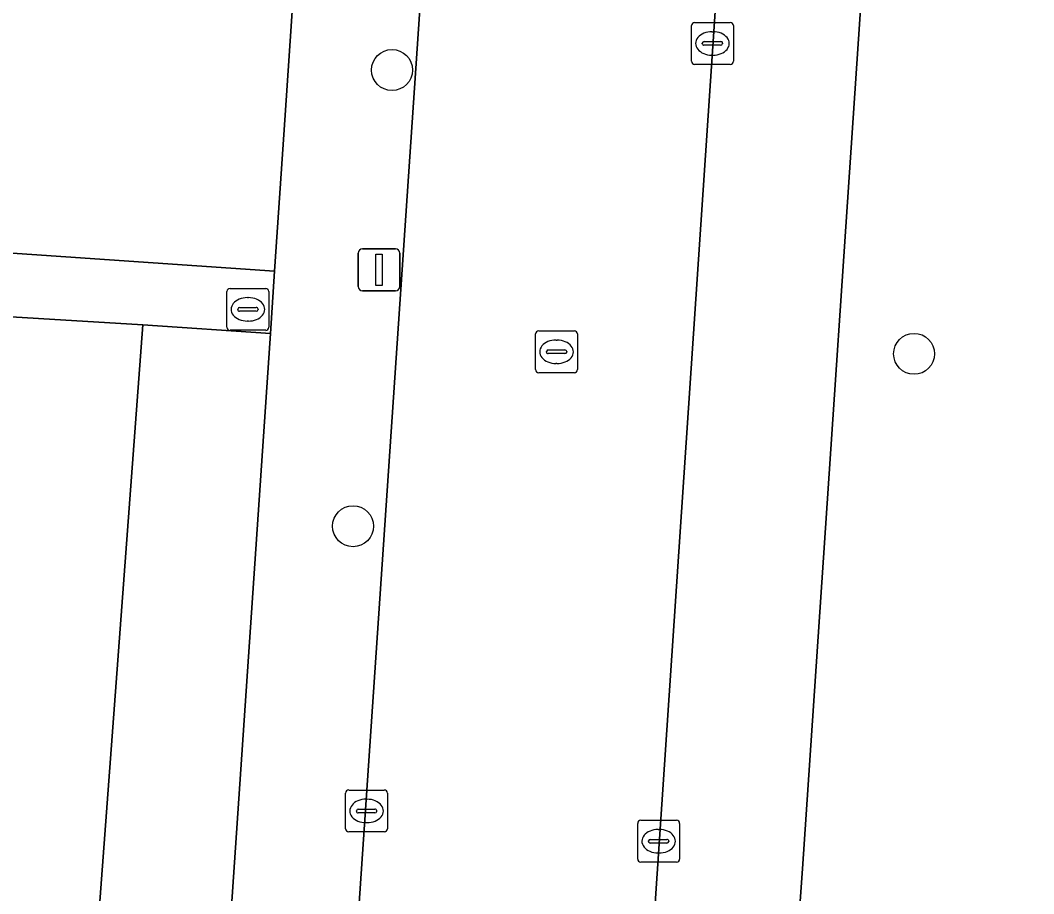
# Model space of a CAD drawing. Extents: x 161848 to 162726, y 385382 to 386521.
# Drawn here: x 162206.79 to 162230.99, y 385406.67 to 385427.53 of the extents above; entities that cross this region are included whole.
import ezdxf

# ---------------------------------------------------------------- set-up
doc = ezdxf.new("R2010")
doc.units = 0
for name, color, linetype in [('IMGEO_Boom', 7, 'Continuous'), ('IMGEO_Erf', 7, 'Continuous'), ('IMGEO_Groenvoorziening', 7, 'Continuous'), ('IMGEO_Kolk', 7, 'Continuous'), ('IMGEO_Lichtmast', 7, 'Continuous'), ('IMGEO_Pand', 7, 'Continuous'), ('IMGEO_Rijbaan_lokaal_open', 7, 'Continuous'), ('IMGEO_Rioolput', 7, 'Continuous'), ('IMGEO_Voetpad_open', 7, 'Continuous')]:
    doc.layers.add(name, color=color, linetype=linetype)

msp = doc.modelspace()

# ---------------------------------------------------------------- linework, layer by layer
at = {"layer": 'IMGEO_Boom'}
for centre in [(162215.667, 385426.341), (162228.13, 385419.565), (162214.736, 385415.45)]:
    msp.add_circle(centre, 0.489, dxfattribs=at)
at = {"layer": 'IMGEO_Erf'}
for points in [[(162206.02, 385422.007), (162212.864, 385421.543), (162213.116, 385425.264), (162214.439, 385444.863)], [(162212.763, 385420.051), (162209.722, 385420.257), (162208.537, 385404.462), (162208.217, 385404.486), (162208.297, 385405.512), (162201.926, 385406.012), (162201.359, 385397.833), (162201.135, 385397.849), (162201.197, 385398.751), (162194.551, 385399.211), (162188.049, 385399.662), (162187.98, 385398.667), (162187.647, 385398.69), (162188.186, 385406.464), (162185.19, 385406.672), (162182.274, 385406.874), (162181.734, 385399.081), (162181.461, 385399.1), (162181.529, 385400.081), (162174.951, 385400.537)], [(162211.006, 385394.174), (162211.533, 385401.928), (162212.763, 385420.051)]]:
    msp.add_lwpolyline(points, dxfattribs=at)
at = {"layer": 'IMGEO_Groenvoorziening'}
msp.add_lwpolyline([(162234.018, 385534.066), (162225.467, 385407.267), (162224.546, 385394.477)], dxfattribs=at)
at = {"layer": 'IMGEO_Kolk'}
for p, q in [((162222.815, 385426.551), (162222.815, 385427.403)), ((162222.89, 385427.477), (162223.742, 385427.477)), ((162223.816, 385427.403), (162223.816, 385426.551)), ((162223.303, 385427.257), (162223.328, 385427.257)), ((162223.074, 385426.971), (162223.074, 385426.983)), ((162223.512, 385426.934), (162223.114, 385426.934)), ((162223.117, 385427.02), (162223.515, 385427.02)), ((162223.558, 385426.983), (162223.558, 385426.971)), ((162223.326, 385426.697), (162223.301, 385426.697)), ((162223.742, 385426.477), (162222.89, 385426.477)), ((162214.634, 385409.151), (162215.486, 385409.151)), ((162214.559, 385408.225), (162214.559, 385409.077)), ((162215.047, 385408.931), (162215.072, 385408.931)), ((162215.56, 385409.077), (162215.56, 385408.225)), ((162214.818, 385408.645), (162214.818, 385408.657)), ((162214.861, 385408.694), (162215.259, 385408.694)), ((162215.302, 385408.657), (162215.302, 385408.645)), ((162215.256, 385408.608), (162214.858, 385408.608)), ((162221.606, 385408.428), (162222.458, 385408.428)), ((162215.07, 385408.371), (162215.045, 385408.371)), ((162221.531, 385407.502), (162221.531, 385408.354)), ((162222.019, 385408.208), (162222.044, 385408.208)), ((162222.532, 385408.354), (162222.532, 385407.502)), ((162215.486, 385408.151), (162214.634, 385408.151)), ((162221.79, 385407.922), (162221.79, 385407.934)), ((162221.833, 385407.971), (162222.231, 385407.971)), ((162222.274, 385407.934), (162222.274, 385407.922)), ((162222.228, 385407.885), (162221.83, 385407.885)), ((162222.042, 385407.648), (162222.017, 385407.648)), ((162222.458, 385407.428), (162221.606, 385407.428))]:
    msp.add_line(p, q, dxfattribs=at)
for points in [[(162222.815, 385426.551), (162222.815, 385427.403)], [(162222.89, 385427.477), (162223.742, 385427.477)], [(162223.816, 385427.403), (162223.816, 385426.551)], [(162223.742, 385426.477), (162222.89, 385426.477)], [(162214.634, 385409.151), (162215.486, 385409.151)], [(162214.559, 385408.225), (162214.559, 385409.077)], [(162215.56, 385409.077), (162215.56, 385408.225)], [(162221.606, 385408.428), (162222.458, 385408.428)], [(162221.531, 385407.502), (162221.531, 385408.354)], [(162222.532, 385408.354), (162222.532, 385407.502)], [(162215.486, 385408.151), (162214.634, 385408.151)], [(162222.458, 385407.428), (162221.606, 385407.428)]]:
    msp.add_lwpolyline(points, dxfattribs=at)
for centre, radius, start, end in [((162222.892, 385427.401), 0.0765, 91.552, 178.448), ((162222.892, 385427.401), 0.0765, 91.552, 178.448), ((162223.74, 385427.401), 0.0765, 1.552, 88.448), ((162223.74, 385427.401), 0.0765, 1.552, 88.448), ((162223.114, 385426.98), 0.0403, 85.8775, 175.7526), ((162223.111, 385426.97), 0.0366, 178.938, 274.7102), ((162223.515, 385426.977), 0.043, 264.8664, 352.4533), ((162223.519, 385426.982), 0.0386, 1.7309, 96.639), ((162222.892, 385426.553), 0.0765, 181.552, 268.448), ((162222.892, 385426.553), 0.0765, 181.552, 268.448), ((162223.74, 385426.553), 0.0765, 271.552, 358.448), ((162223.74, 385426.553), 0.0765, 271.552, 358.448), ((162214.636, 385409.075), 0.0765, 91.552, 178.448), ((162214.636, 385409.075), 0.0765, 91.552, 178.448), ((162215.484, 385409.075), 0.0765, 1.552, 88.448), ((162215.484, 385409.075), 0.0765, 1.552, 88.448), ((162214.858, 385408.654), 0.0403, 85.8775, 175.7526), ((162215.263, 385408.656), 0.0386, 1.7309, 96.639), ((162214.855, 385408.644), 0.0366, 178.938, 274.7102), ((162215.259, 385408.651), 0.043, 264.8664, 352.4533), ((162221.608, 385408.352), 0.0765, 91.552, 178.448), ((162221.608, 385408.352), 0.0765, 91.552, 178.448), ((162222.456, 385408.352), 0.0765, 1.552, 88.448), ((162222.456, 385408.352), 0.0765, 1.552, 88.448), ((162214.636, 385408.227), 0.0765, 181.552, 268.448), ((162214.636, 385408.227), 0.0765, 181.552, 268.448), ((162215.484, 385408.227), 0.0765, 271.552, 358.448), ((162215.484, 385408.227), 0.0765, 271.552, 358.448), ((162221.83, 385407.931), 0.0403, 85.8775, 175.7526), ((162222.235, 385407.933), 0.0386, 1.7309, 96.639), ((162221.827, 385407.921), 0.0366, 178.938, 274.7102), ((162222.231, 385407.928), 0.043, 264.8664, 352.4533), ((162221.608, 385407.504), 0.0765, 181.552, 268.448), ((162221.608, 385407.504), 0.0765, 181.552, 268.448), ((162222.456, 385407.504), 0.0765, 271.552, 358.448), ((162222.456, 385407.504), 0.0765, 271.552, 358.448)]:
    msp.add_arc(centre, radius, start, end, dxfattribs=at)
for centre, major_axis, ratio, start_param, end_param in [((162223.302, 385426.977), (-0.387, 0.002), 0.722429, 4.712389, 7.853982), ((162223.327, 385426.977), (-0.39, 0.002), 0.717154, 1.570796, 4.712389), ((162215.046, 385408.651), (-0.387, 0.002), 0.722429, 4.712389, 7.853982), ((162215.071, 385408.651), (-0.39, 0.002), 0.717154, 1.570796, 4.712389), ((162222.018, 385407.928), (-0.387, 0.002), 0.722429, 4.712389, 7.853982), ((162222.043, 385407.928), (-0.39, 0.002), 0.717154, 1.570796, 4.712389)]:
    msp.add_ellipse(centre, major_axis=major_axis, ratio=ratio, start_param=start_param, end_param=end_param, dxfattribs=at)
at = {"layer": 'IMGEO_Lichtmast'}
for p, q in [((162214.861, 385421.17), (162214.861, 385421.97)), ((162214.861, 385421.97), (162214.861, 385421.17)), ((162214.961, 385422.07), (162215.751, 385422.07)), ((162215.751, 385422.07), (162214.961, 385422.07)), ((162215.851, 385421.97), (162215.851, 385421.17)), ((162215.851, 385421.17), (162215.851, 385421.97)), ((162215.751, 385421.07), (162214.961, 385421.07)), ((162214.961, 385421.07), (162215.751, 385421.07))]:
    msp.add_line(p, q, dxfattribs=at)
msp.add_lwpolyline([(162215.281, 385421.945), (162215.431, 385421.945), (162215.431, 385421.195), (162215.281, 385421.195), (162215.281, 385421.945)], dxfattribs=at)
for centre, start, end in [((162214.961, 385421.97), 90, 180), ((162214.961, 385421.97), 90, 180), ((162215.751, 385421.97), 0, 90), ((162215.751, 385421.97), 360, 90), ((162214.961, 385421.17), 180, 270), ((162214.961, 385421.17), 180, 270), ((162215.751, 385421.17), 270, 0), ((162215.751, 385421.17), 270, 0)]:
    msp.add_arc(centre, 0.1, start, end, dxfattribs=at)
at = {"layer": 'IMGEO_Pand'}
msp.add_lwpolyline([(162194.551, 385399.211), (162201.197, 385398.751), (162201.135, 385397.849), (162201.359, 385397.833), (162201.926, 385406.012), (162208.297, 385405.512), (162208.217, 385404.486), (162208.537, 385404.462), (162209.722, 385420.257), (162204.732, 385420.564), (162202.699, 385420.689), (162202.438, 385417.349), (162201.814, 385409.364), (162195.279, 385409.817)], close=True, dxfattribs=at)
at = {"layer": 'IMGEO_Rijbaan_lokaal_open'}
for points in [[(162215.984, 385396.685), (162215.945, 385396.377), (162221.191, 385395.939), (162221.906, 385405.85), (162230.36, 385531.483)], [(162217.265, 385441.519), (162214.707, 385403.873), (162214.438, 385400.003)]]:
    msp.add_lwpolyline(points, dxfattribs=at)
at = {"layer": 'IMGEO_Rioolput'}
for p, q in [((162211.726, 385420.201), (162211.726, 385421.053)), ((162211.801, 385421.127), (162212.653, 385421.127)), ((162212.727, 385421.053), (162212.727, 385420.201)), ((162212.214, 385420.907), (162212.239, 385420.907)), ((162211.985, 385420.621), (162211.985, 385420.633)), ((162212.423, 385420.584), (162212.025, 385420.584)), ((162212.028, 385420.67), (162212.426, 385420.67)), ((162212.469, 385420.633), (162212.469, 385420.621)), ((162212.237, 385420.347), (162212.212, 385420.347)), ((162212.653, 385420.127), (162211.801, 385420.127)), ((162219.094, 385419.188), (162219.094, 385420.04)), ((162219.169, 385420.114), (162220.021, 385420.114)), ((162220.095, 385420.04), (162220.095, 385419.188)), ((162219.582, 385419.894), (162219.607, 385419.894)), ((162219.353, 385419.608), (162219.353, 385419.62)), ((162219.791, 385419.571), (162219.393, 385419.571)), ((162219.396, 385419.657), (162219.794, 385419.657)), ((162219.837, 385419.62), (162219.837, 385419.608)), ((162219.605, 385419.334), (162219.58, 385419.334)), ((162220.021, 385419.114), (162219.169, 385419.114))]:
    msp.add_line(p, q, dxfattribs=at)
for points in [[(162211.726, 385420.201), (162211.726, 385421.053)], [(162211.801, 385421.127), (162212.653, 385421.127)], [(162212.727, 385421.053), (162212.727, 385420.201)], [(162212.653, 385420.127), (162211.801, 385420.127)], [(162219.094, 385419.188), (162219.094, 385420.04)], [(162219.169, 385420.114), (162220.021, 385420.114)], [(162220.095, 385420.04), (162220.095, 385419.188)], [(162220.021, 385419.114), (162219.169, 385419.114)]]:
    msp.add_lwpolyline(points, dxfattribs=at)
for centre, radius, start, end in [((162211.803, 385421.051), 0.0765, 91.552, 178.448), ((162211.803, 385421.051), 0.0765, 91.552, 178.448), ((162212.651, 385421.051), 0.0765, 1.552, 88.448), ((162212.651, 385421.051), 0.0765, 1.552, 88.448), ((162212.025, 385420.63), 0.0403, 85.8775, 175.7526), ((162212.022, 385420.62), 0.0366, 178.938, 274.7102), ((162212.426, 385420.627), 0.043, 264.8664, 352.4533), ((162212.43, 385420.632), 0.0386, 1.7309, 96.639), ((162211.803, 385420.203), 0.0765, 181.552, 268.448), ((162211.803, 385420.203), 0.0765, 181.552, 268.448), ((162212.651, 385420.203), 0.0765, 271.552, 358.448), ((162212.651, 385420.203), 0.0765, 271.552, 358.448), ((162219.171, 385420.038), 0.0765, 91.552, 178.448), ((162219.171, 385420.038), 0.0765, 91.552, 178.448), ((162220.019, 385420.038), 0.0765, 1.552, 88.448), ((162220.019, 385420.038), 0.0765, 1.552, 88.448), ((162219.393, 385419.617), 0.0403, 85.8775, 175.7526), ((162219.39, 385419.607), 0.0366, 178.938, 274.7102), ((162219.794, 385419.614), 0.043, 264.8664, 352.4533), ((162219.798, 385419.619), 0.0386, 1.7309, 96.639), ((162219.171, 385419.19), 0.0765, 181.552, 268.448), ((162219.171, 385419.19), 0.0765, 181.552, 268.448), ((162220.019, 385419.19), 0.0765, 271.552, 358.448), ((162220.019, 385419.19), 0.0765, 271.552, 358.448)]:
    msp.add_arc(centre, radius, start, end, dxfattribs=at)
for centre, major_axis, ratio, start_param, end_param in [((162212.213, 385420.627), (-0.387, 0.002), 0.722429, 4.712389, 7.853982), ((162212.238, 385420.627), (-0.39, 0.002), 0.717154, 1.570796, 4.712389), ((162219.581, 385419.614), (-0.387, 0.002), 0.722429, 4.712389, 7.853982), ((162219.606, 385419.614), (-0.39, 0.002), 0.717154, 1.570796, 4.712389)]:
    msp.add_ellipse(centre, major_axis=major_axis, ratio=ratio, start_param=start_param, end_param=end_param, dxfattribs=at)
at = {"layer": 'IMGEO_Voetpad_open'}
for points in [[(162224.546, 385394.477), (162225.467, 385407.267), (162234.018, 385534.066)], [(162230.36, 385531.483), (162221.906, 385405.85), (162221.191, 385395.939), (162221.178, 385395.458), (162221.164, 385394.907)], [(162214.845, 385450.785), (162214.439, 385444.863), (162213.116, 385425.264), (162212.864, 385421.543), (162212.763, 385420.051), (162211.533, 385401.928), (162211.006, 385394.174)], [(162214.438, 385400.003), (162214.707, 385403.873), (162217.265, 385441.519)], [(162162.296, 385423.152), (162202.699, 385420.689), (162204.732, 385420.564), (162209.722, 385420.257), (162212.763, 385420.051), (162212.864, 385421.543), (162206.02, 385422.007), (162199.817, 385422.419), (162197.529, 385422.571), (162193.87, 385422.76), (162190.44, 385422.938), (162190.419, 385422.567), (162187.833, 385422.711), (162185.512, 385422.84), (162185.525, 385423.066), (162181.103, 385423.311), (162178.092, 385423.49), (162175.897, 385423.62), (162174.835, 385423.698)]]:
    msp.add_lwpolyline(points, dxfattribs=at)

doc.saveas('drawing.dxf')
